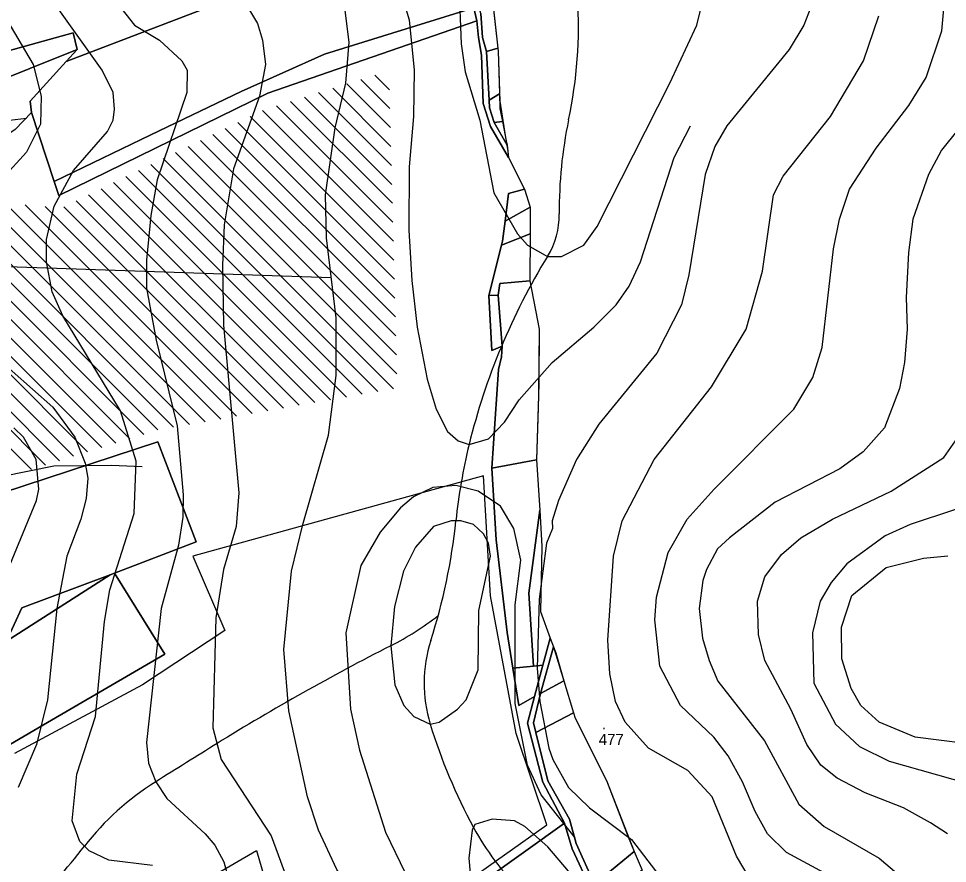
# Model space of a CAD drawing. Extents: x -510989 to -501240, y -1184665 to -1176098.
# Drawn here: x -508913.6 to -508415.1, y -1179110.8 to -1178657.4 of the extents above; entities that cross this region are included whole.
import ezdxf

# ---------------------------------------------------------------- set-up
doc = ezdxf.new("R2010")
doc.units = 0
for name, color, linetype in [('lesni_pozemek', 7, 'Continuous'), ('NAVRH_rozvodnice', 7, 'Continuous'), ('orna_puda', 7, 'Continuous'), ('ostatni_plocha_x_neplodna_puda', 7, 'Continuous'), ('ostatni_plocha_x_ostatni_komunikace', 7, 'Continuous'), ('popis', 7, 'Continuous'), ('STAV_erozne_ohrozene_plochy', 7, 'Continuous'), ('STAV_odtokove_linie', 7, 'Continuous'), ('STAV_povodi', 7, 'Continuous'), ('STAV_systematicke_odvodneni', 7, 'Continuous'), ('STAV_vyrazne_udolnice', 7, 'Continuous'), ('trvaly_travni_porost', 7, 'Continuous'), ('vrstevnice_01', 7, 'Continuous'), ('vrstevnice_02', 7, 'Continuous'), ('vrstevnice_03', 7, 'Continuous'), ('vrstevnice_05', 7, 'Continuous')]:
    doc.layers.add(name, color=color, linetype=linetype)

msp = doc.modelspace()

# ---------------------------------------------------------------- linework, layer by layer
at = {"layer": 'lesni_pozemek'}
for points in [[(-508712.94, -1178585.61), (-508683.92, -1178574.65), (-508680.85, -1178604.64), (-508791.99, -1178643.51), (-508888.15, -1178680.51), (-508882.24, -1178674), (-508884.37, -1178665.06), (-508955.25, -1178684.75), (-508960.15, -1178669.29), (-509059.22, -1178683.03), (-509056.08, -1178669.28), (-509054.58, -1178650.03), (-509027.25, -1178649.57), (-508998.59, -1178648.35), (-508956.82, -1178645.68), (-508916.08, -1178642.26), (-508882.13, -1178638.15), (-508858.45, -1178633.41), (-508838.72, -1178627.31), (-508796.54, -1178617.89), (-508741.33, -1178597.92)], [(-508680.85, -1178604.64), (-508669.27, -1178651.7), (-508749.47, -1178676.41), (-508794.13, -1178696.5), (-508842.69, -1178719.84), (-508894.51, -1178744.76), (-508906.64, -1178707.76), (-508907.44, -1178701.76), (-508888.15, -1178680.51), (-508791.99, -1178643.51)], [(-508650.68, -1178751.21), (-508642.05, -1178748.91), (-508639, -1178758.58), (-508652.52, -1178766.11)], [(-508639, -1178758.58), (-508639.1, -1178772.83), (-508654.42, -1178779.09), (-508653.84, -1178776.77), (-508652.52, -1178766.11)], [(-508639.1, -1178772.83), (-508639.27, -1178798.12), (-508655.28, -1178799.56), (-508656.21, -1178805.92), (-508661.16, -1178806.03), (-508654.42, -1178779.09)], [(-508639.27, -1178798.12), (-508634.15, -1178824.14), (-508634.36, -1178853.09), (-508634.76, -1178866.16), (-508635.6, -1178894.25), (-508659.61, -1178898.76), (-508656.07, -1178845.71), (-508654.37, -1178838.95), (-508654.08, -1178833.23), (-508656.21, -1178805.92), (-508655.28, -1178799.56)], [(-508656.21, -1178805.92), (-508654.08, -1178833.23), (-508659.68, -1178835.5), (-508661.16, -1178806.03)], [(-508632.71, -1178940.66), (-508633.44, -1178975.53), (-508628.23, -1178989.87), (-508632.15, -1179004.46), (-508637.22, -1179004.97), (-508639.75, -1178965.77), (-508633.92, -1178921.18)], [(-508864.4, -1178955.87), (-508862.04, -1178954.97), (-508835.1, -1178998.59), (-508900.29, -1179036.49), (-508941.99, -1179060.82), (-508955.06, -1179041.13), (-508981.68, -1179052.74), (-508984.27, -1179048.63), (-508951.95, -1179029.63), (-508958.12, -1179018.3), (-508920.06, -1178991.6)], [(-508625.33, -1178997.84), (-508620.88, -1179012.79), (-508633.41, -1179019.66), (-508626.52, -1178994.59)], [(-508633.41, -1179019.66), (-508620.88, -1179012.79), (-508615.75, -1179030.04), (-508635.95, -1179040.6), (-508637.25, -1179035.39)], [(-508614.91, -1179032.87), (-508598, -1179066.4), (-508586.48, -1179096.54), (-508583.17, -1179104.39), (-508604.44, -1179122.02), (-508614.34, -1179100.13), (-508617.97, -1179087.08), (-508629.48, -1179066.52), (-508635.95, -1179040.6), (-508615.75, -1179030.04)], [(-508578.94, -1179114.4), (-508600.16, -1179131.49), (-508604.44, -1179122.02), (-508583.17, -1179104.39)]]:
    msp.add_lwpolyline(points, close=True, dxfattribs=at)
msp.add_lwpolyline([(-508937.07, -1179318.63), (-508909.38, -1179294.08), (-508875.96, -1179272.98), (-508849.23, -1179253.8), (-508817.32, -1179230.9), (-508773.35, -1179198.46), (-508620.61, -1179089.25), (-508616.44, -1179102.98), (-508606.71, -1179124.06), (-508670.83, -1179171.13), (-508751.85, -1179228.29), (-508804.74, -1179272.32), (-508825.42, -1179288.74), (-508868.76, -1179323.15), (-508928.79, -1179375.15)], dxfattribs=at)
at = {"layer": 'NAVRH_rozvodnice'}
for centre, radius, start, end in [((-508856.07, -1178661.31), 242.98, 348.0136, 19.0522), ((-508393.29, -1178759.57), 230.12, 168.0136, 180.6565), ((-508666.07, -1178762.69), 42.68, 328.4873, 0.6565), ((-508327.25, -1178970.42), 354.75, 148.4873, 166.2327), ((-508378.54, -1178957.86), 301.94, 166.2327, 174.1346), ((-508992.86, -1178894.75), 315.6, 342.1958, 354.1346), ((-508784.22, -1178855.38), 155.48, 296.9281, 308.0583), ((-508144.22, -1180115.37), 1257.74, 116.92814, 121.80643), ((-508621.11, -1179014.13), 74.84, 162.1958, 196.9896), ((-508405, -1178948.1), 300.82, 196.9896, 208.4698), ((-504222.83, -1186438.33), 8697.98, 121.806433, 122.061732), ((-508761.17, -1179192.85), 148.5, 122.0617, 142.0375), ((-508543.95, -1179023.45), 142.75, 208.4698, 225.5135), ((-509302.75, -1178770.29), 538.42, 312.2249, 322.0375)]:
    msp.add_arc(centre, radius, start, end, dxfattribs=at)
at = {"layer": 'orna_puda'}
for points in [[(-508915.45, -1178716.88), (-508906.64, -1178707.76), (-508894.51, -1178744.76), (-508892.02, -1178752.36), (-508779.86, -1178697.4), (-508667.58, -1178658.57), (-508666.74, -1178667.63), (-508665.14, -1178677), (-508664.27, -1178702.97), (-508660.4, -1178715.4), (-508650.68, -1178731.99), (-508642.05, -1178748.91), (-508650.68, -1178751.21), (-508652.52, -1178766.11), (-508653.84, -1178776.77), (-508654.42, -1178779.09), (-508661.16, -1178806.03), (-508659.68, -1178835.5), (-508654.08, -1178833.23), (-508654.37, -1178838.95), (-508656.07, -1178845.71), (-508659.61, -1178898.76), (-508657.24, -1178937.1), (-508651.36, -1178986.93), (-508648.3, -1179006.08), (-508645.1, -1179026.15), (-508636.63, -1179021.18), (-508640.5, -1179035.61), (-508632.15, -1179067.14), (-508620.61, -1179089.25), (-508773.35, -1179198.46)], [(-508941.99, -1179060.82), (-508900.29, -1179036.49), (-508835.1, -1178998.59), (-508862.04, -1178954.97), (-508818.38, -1178938.24), (-508838.84, -1178884.57), (-508994.39, -1178935.46)]]:
    msp.add_lwpolyline(points, dxfattribs=at)
for points in [[(-508659.61, -1178898.76), (-508635.6, -1178894.25), (-508633.92, -1178921.18), (-508639.75, -1178965.77), (-508637.22, -1179004.97), (-508648.3, -1179006.08), (-508651.36, -1178986.93), (-508657.24, -1178937.1)], [(-508864.4, -1178955.87), (-508920.06, -1178991.6), (-508911.92, -1178973.72)], [(-508637.22, -1179004.97), (-508632.15, -1179004.46), (-508636.63, -1179021.18), (-508645.1, -1179026.15), (-508648.3, -1179006.08)]]:
    msp.add_lwpolyline(points, close=True, dxfattribs=at)
at = {"layer": 'ostatni_plocha_x_neplodna_puda'}
for points in [[(-508667.58, -1178658.57), (-508779.86, -1178697.4), (-508892.02, -1178752.36), (-508894.51, -1178744.76), (-508842.69, -1178719.84), (-508794.13, -1178696.5), (-508749.47, -1178676.41), (-508669.27, -1178651.7)], [(-508659.01, -1178649.13), (-508656.39, -1178673.36), (-508662.49, -1178675.09), (-508664.6, -1178667.51), (-508665.55, -1178654.73), (-508666.51, -1178650.85)], [(-508656.21, -1178674.95), (-508655.49, -1178697.83), (-508661.11, -1178701.21), (-508662.49, -1178675.09), (-508656.39, -1178673.36)], [(-508655.49, -1178697.83), (-508655.24, -1178705.73), (-508653.9, -1178712.67), (-508658.33, -1178713.17), (-508660.89, -1178705.28), (-508661.11, -1178701.21)], [(-508658.33, -1178713.17), (-508653.9, -1178712.67), (-508651.88, -1178723.07), (-508651.44, -1178725.36)]]:
    msp.add_lwpolyline(points, close=True, dxfattribs=at)
at = {"layer": 'ostatni_plocha_x_ostatni_komunikace'}
for points in [[(-508665.55, -1178654.73), (-508664.6, -1178667.51), (-508662.49, -1178675.09), (-508661.11, -1178701.21), (-508660.89, -1178705.28), (-508658.33, -1178713.17), (-508651.44, -1178725.36), (-508650.68, -1178731.99), (-508660.4, -1178715.4), (-508664.27, -1178702.97), (-508665.14, -1178677), (-508666.74, -1178667.63), (-508667.58, -1178658.57), (-508669.27, -1178651.7)], [(-508606.71, -1179124.06), (-508616.44, -1179102.98), (-508620.61, -1179089.25), (-508632.15, -1179067.14), (-508640.5, -1179035.61), (-508636.63, -1179021.18), (-508632.15, -1179004.46), (-508628.23, -1178989.87), (-508626.52, -1178994.59), (-508633.41, -1179019.66), (-508637.25, -1179035.39), (-508635.95, -1179040.6), (-508629.48, -1179066.52), (-508617.97, -1179087.08), (-508614.34, -1179100.13), (-508604.44, -1179122.02)]]:
    msp.add_lwpolyline(points, dxfattribs=at)
at = {"layer": 'popis'}
msp.add_lwpolyline([(-508659.34, -1178646.08), (-508656.21, -1178674.95), (-508655.36, -1178701.78), (-508652.89, -1178717.87), (-508651.06, -1178728.68), (-508650.68, -1178731.99), (-508642.05, -1178748.91), (-508639, -1178758.58), (-508639.1, -1178772.83), (-508639.27, -1178798.12), (-508634.15, -1178824.14), (-508634.56, -1178859.62), (-508635.6, -1178894.25), (-508633.92, -1178921.18), (-508632.71, -1178940.66), (-508633.44, -1178975.53), (-508628.23, -1178989.87), (-508626.52, -1178994.59), (-508620.88, -1179012.79), (-508615.75, -1179030.04), (-508614.91, -1179032.87), (-508598, -1179066.4), (-508583.17, -1179104.39), (-508578.94, -1179114.4)], dxfattribs=at)
at = {"layer": 'STAV_erozne_ohrozene_plochy'}
for p, q in [((-508729.92, -1178690.1), (-508714.29, -1178705.73)), ((-508722.37, -1178687.75), (-508714.55, -1178695.56)), ((-508745.02, -1178694.8), (-508713.76, -1178726.05)), ((-508737.47, -1178692.45), (-508714.03, -1178715.89)), ((-508760.12, -1178699.5), (-508713.23, -1178746.38)), ((-508752.57, -1178697.15), (-508713.5, -1178736.22)), ((-508782.67, -1178706.65), (-508712.44, -1178776.87)), ((-508775.21, -1178704.2), (-508712.71, -1178766.71)), ((-508767.67, -1178701.85), (-508712.97, -1178756.54)), ((-508789.33, -1178709.88), (-508712.18, -1178787.03)), ((-508802.67, -1178716.35), (-508711.65, -1178807.36)), ((-508796, -1178713.11), (-508711.92, -1178797.2)), ((-508809.33, -1178719.58), (-508711.39, -1178817.52)), ((-508822.67, -1178726.05), (-508710.86, -1178837.85)), ((-508816, -1178722.81), (-508711.12, -1178827.69)), ((-508829.33, -1178729.28), (-508710.6, -1178848.01)), ((-508842.67, -1178735.74), (-508720.84, -1178857.57)), ((-508836, -1178732.51), (-508712.42, -1178856.09)), ((-508849.33, -1178738.98), (-508729.27, -1178859.04)), ((-509060.52, -1178745.58), (-508906.7, -1178899.4)), ((-509049.78, -1178746.42), (-508899.16, -1178897.04)), ((-508862.66, -1178745.44), (-508746.12, -1178861.99)), ((-508856, -1178742.21), (-508737.69, -1178860.51)), ((-509039.03, -1178747.27), (-508891.62, -1178894.68)), ((-509028.29, -1178748.11), (-508884.07, -1178892.33)), ((-509017.55, -1178748.95), (-508876.53, -1178889.97)), ((-509006.81, -1178749.79), (-508868.99, -1178887.61)), ((-508996.07, -1178750.64), (-508861.45, -1178885.25)), ((-508985.32, -1178751.48), (-508853.91, -1178882.89)), ((-508869.33, -1178748.68), (-508754.55, -1178863.46)), ((-508974.58, -1178752.32), (-508846.37, -1178880.54)), ((-508963.84, -1178753.16), (-508838.8, -1178878.2)), ((-508953.1, -1178754.01), (-508830.38, -1178876.73)), ((-508942.35, -1178754.85), (-508821.95, -1178875.25)), ((-508931.61, -1178755.69), (-508813.52, -1178873.78)), ((-508920.87, -1178756.53), (-508805.1, -1178872.31)), ((-508882.66, -1178755.14), (-508771.4, -1178866.41)), ((-508876, -1178751.91), (-508762.97, -1178864.94)), ((-508910.13, -1178757.38), (-508796.67, -1178870.83)), ((-508899.39, -1178758.22), (-508788.25, -1178869.36)), ((-508889.33, -1178758.38), (-508779.82, -1178867.88))]:
    msp.add_line(p, q, dxfattribs=at)
at = {"layer": 'STAV_odtokove_linie'}
msp.add_line((-508745.75, -1178796.5), (-509110.46, -1178784.16), dxfattribs=at)
at = {"layer": 'STAV_povodi'}
for centre, radius, start, end in [((-508856.07, -1178661.31), 242.98, 348.0136, 19.0522), ((-508393.29, -1178759.57), 230.12, 168.0136, 180.6565), ((-508666.07, -1178762.69), 42.68, 328.4873, 0.6565), ((-508327.25, -1178970.42), 354.75, 148.4873, 166.2327), ((-508378.54, -1178957.86), 301.94, 166.2327, 174.1346), ((-508992.86, -1178894.75), 315.6, 342.1958, 354.1346), ((-508621.11, -1179014.13), 74.84, 162.1958, 196.9896), ((-508405, -1178948.1), 300.82, 196.9896, 208.4698), ((-508543.95, -1179023.45), 142.75, 208.4698, 225.5135)]:
    msp.add_arc(centre, radius, start, end, dxfattribs=at)
at = {"layer": 'STAV_systematicke_odvodneni'}
for p, q in [((-508664.13, -1178902.73), (-508820, -1178945.84)), ((-508660.41, -1178967.12), (-508664.13, -1178902.73)), ((-508820, -1178945.84), (-508802.98, -1178985.75)), ((-508646.58, -1179041.1), (-508660.41, -1178967.12)), ((-508802.98, -1178985.75), (-508847.14, -1179015.02)), ((-508847.14, -1179015.02), (-508915.76, -1179051.74)), ((-508630.09, -1179090.06), (-508646.58, -1179041.1)), ((-508758.83, -1179181.07), (-508630.09, -1179090.06)), ((-509023.75, -1179241.74), (-508785.96, -1179103.9)), ((-508785.96, -1179103.9), (-508775.85, -1179137.96))]:
    msp.add_line(p, q, dxfattribs=at)
at = {"layer": 'STAV_vyrazne_udolnice'}
for points in [[(-509027.47, -1178700.74), (-509005.77, -1178706.36), (-508982.86, -1178717.21), (-508964.37, -1178718.41), (-508939.86, -1178719.62), (-508918.56, -1178711.98), (-508909.31, -1178710.78)], [(-509120.31, -1178976.33), (-509071.08, -1178958.75), (-509002.15, -1178934.15), (-508978.24, -1178922.2), (-508970.2, -1178917.47), (-508943.67, -1178910.65), (-508921.97, -1178903.01), (-508894.64, -1178897.39), (-508863.69, -1178896.99), (-508847.22, -1178897.79)]]:
    msp.add_lwpolyline(points, dxfattribs=at)
at = {"layer": 'trvaly_travni_porost'}
for points in [[(-509086.62, -1178656.21), (-509054.58, -1178650.03), (-509056.08, -1178669.28), (-509059.22, -1178683.03), (-509058.69, -1178692.51), (-508958.61, -1178704.53), (-508882.24, -1178674), (-508888.15, -1178680.51), (-508907.44, -1178701.76), (-508906.64, -1178707.76), (-508915.45, -1178716.88), (-508925.43, -1178723.64), (-508930.53, -1178717.43), (-508937.49, -1178718.86), (-508941.58, -1178715.83), (-508975.78, -1178721.18), (-508991.88, -1178719.79), (-509002.41, -1178711.97), (-509041.89, -1178717.09), (-509093.21, -1178732.21), (-509082.25, -1178699.18), (-509085.42, -1178679.89)], [(-508882.24, -1178674), (-508958.61, -1178704.53), (-509058.69, -1178692.51), (-509059.22, -1178683.03), (-508960.15, -1178669.29), (-508955.25, -1178684.75), (-508884.37, -1178665.06)], [(-508838.84, -1178884.57), (-508818.38, -1178938.24), (-508862.04, -1178954.97), (-508864.4, -1178955.87), (-508911.92, -1178973.72), (-508920.06, -1178991.6), (-508958.12, -1179018.3), (-508951.95, -1179029.63), (-508984.27, -1179048.63), (-509018.45, -1179069.35), (-509064.66, -1179094.07), (-509127.72, -1179124.5), (-509191.54, -1179153.27), (-509193.35, -1179148.61), (-509150.2, -1179127.94), (-509147.69, -1179120.28), (-509165.09, -1179126.1), (-509165.77, -1179124.41), (-509171.25, -1179110.67), (-509177.78, -1179094.3), (-509162.19, -1178993.59), (-508994.39, -1178935.46)]]:
    msp.add_lwpolyline(points, close=True, dxfattribs=at)
at = {"layer": 'vrstevnice_01'}
for points in [[(-508928.31, -1178644), (-508905.69, -1178682), (-508901.5, -1178699), (-508901.91, -1178714), (-508909.31, -1178729), (-508935, -1178757)], [(-508865.31, -1178643), (-508851.41, -1178661), (-508837.91, -1178669), (-508825.91, -1178680), (-508823.09, -1178685), (-508823.31, -1178697), (-508839.31, -1178744), (-508842.59, -1178763), (-508845, -1178787), (-508845, -1178802), (-508839.69, -1178830), (-508828.5, -1178876), (-508825.19, -1178913), (-508825.41, -1178925), (-508827.81, -1178940), (-508837, -1178974), (-508844.91, -1179046), (-508843.91, -1179057), (-508840, -1179067), (-508834, -1179076), (-508813.41, -1179095), (-508808.31, -1179101), (-508803.5, -1179110), (-508797.81, -1179131)], [(-508469.91, -1179122), (-508501.41, -1179105), (-508511.59, -1179095), (-508518.19, -1179083), (-508525, -1179067), (-508532.69, -1179053), (-508540.41, -1179043), (-508558.31, -1179026), (-508569.41, -1179005), (-508572.19, -1178980), (-508571.19, -1178968), (-508565, -1178944), (-508554.69, -1178926), (-508540.31, -1178910), (-508497.5, -1178867), (-508487.31, -1178850), (-508482.31, -1178834), (-508476.19, -1178781), (-508473, -1178765), (-508467.59, -1178749), (-508453.31, -1178727), (-508435.81, -1178704), (-508426.41, -1178689), (-508418, -1178664), (-508416.5, -1178646)], [(-508487.19, -1178648), (-508492.19, -1178661), (-508500, -1178674), (-508533.5, -1178715), (-508539.91, -1178726), (-508545.09, -1178741), (-508553.81, -1178795), (-508557.81, -1178811), (-508571.09, -1178837), (-508602.19, -1178875), (-508614.09, -1178894), (-508623.81, -1178916), (-508627.31, -1178927), (-508627, -1178931), (-508630.19, -1178939), (-508634.19, -1178969), (-508635.19, -1179006), (-508633.81, -1179024), (-508629, -1179049), (-508626.81, -1179055), (-508618.5, -1179070), (-508607.19, -1179081), (-508584.59, -1179098), (-508554.69, -1179137)], [(-508684.81, -1179191), (-508700.59, -1179168), (-508731.09, -1179131), (-508742.81, -1179114), (-508752.69, -1179093), (-508758.5, -1179075), (-508768.59, -1179029), (-508771.31, -1178996), (-508767.19, -1178954), (-508761, -1178929), (-508747.19, -1178881), (-508743.09, -1178849), (-508743.09, -1178818), (-508748.41, -1178775), (-508748.81, -1178752), (-508743.69, -1178716), (-508737.91, -1178692), (-508736.09, -1178670), (-508738.31, -1178653)], [(-508928.09, -1178837), (-508895.19, -1178866), (-508883.5, -1178882), (-508877.91, -1178896), (-508876.41, -1178904), (-508877.31, -1178915), (-508880.19, -1178926), (-508887.69, -1178946), (-508893.09, -1178974), (-508898.09, -1179023), (-508904, -1179047), (-508913.81, -1179070)], [(-508415, -1179095), (-508424.09, -1179089), (-508438.69, -1179081), (-508459.31, -1179073), (-508474.19, -1179065), (-508483, -1179058), (-508490.59, -1179047), (-508499.19, -1179028), (-508513.09, -1179002), (-508516.5, -1178988), (-508517, -1178970), (-508513, -1178957), (-508504.09, -1178945), (-508493.81, -1178936), (-508476.81, -1178926), (-508445.31, -1178911), (-508417.09, -1178893), (-508404.41, -1178875)], [(-508236.91, -1179126), (-508274.41, -1179096), (-508314.91, -1179083), (-508354.5, -1179060), (-508374.09, -1179052), (-508392.81, -1179048), (-508432.41, -1179043), (-508451.81, -1179035), (-508461.5, -1179026), (-508466.81, -1179017), (-508471.69, -1179001), (-508472, -1178984), (-508466.31, -1178967), (-508447.91, -1178952), (-508428, -1178947), (-508414.83, -1178945.79)]]:
    msp.add_lwpolyline(points, dxfattribs=at)
at = {"layer": 'vrstevnice_02'}
for points in [[(-508677.31, -1178639), (-508676.09, -1178671), (-508673.91, -1178686), (-508666.09, -1178712), (-508658.5, -1178751), (-508645.81, -1178773), (-508640.5, -1178779), (-508629.69, -1178785), (-508622.19, -1178785), (-508610.31, -1178779), (-508603.09, -1178769), (-508564, -1178692), (-508549.59, -1178661), (-508542.91, -1178634)], [(-508796.19, -1178642), (-508785.41, -1178660), (-508782.69, -1178669), (-508781.09, -1178682), (-508784.31, -1178699), (-508798.19, -1178738), (-508803.19, -1178768), (-508804.09, -1178790), (-508803.59, -1178822), (-508795.41, -1178912), (-508796.91, -1178930), (-508803.59, -1178953), (-508807.69, -1178979), (-508809.31, -1179038), (-508804.91, -1179055), (-508778, -1179096), (-508757.81, -1179151)], [(-508841.81, -1179112), (-508865.09, -1179109), (-508875.81, -1179104), (-508880.69, -1179099), (-508884.91, -1179088), (-508882.31, -1179063), (-508872.31, -1179032), (-508867.41, -1178981), (-508864.59, -1178964), (-508851.59, -1178923), (-508850.5, -1178895), (-508858.91, -1178868), (-508889.91, -1178817), (-508895.5, -1178804), (-508898.69, -1178788), (-508898.69, -1178776), (-508894.5, -1178758), (-508884.09, -1178739), (-508865.81, -1178718), (-508862.81, -1178712), (-508862.09, -1178706), (-508862.81, -1178697), (-508868.69, -1178685), (-508893.81, -1178650)], [(-508517.59, -1179125), (-508528.31, -1179107), (-508541.41, -1179075), (-508554.5, -1179061), (-508575.59, -1179049), (-508588, -1179035), (-508593.19, -1179024), (-508596.19, -1179009), (-508597.31, -1178991), (-508594.31, -1178946), (-508589.69, -1178927), (-508572.41, -1178894), (-508541.69, -1178855), (-508523.19, -1178824), (-508514.41, -1178793), (-508508.41, -1178752), (-508503.31, -1178742), (-508477.81, -1178710), (-508460.19, -1178680), (-508451.91, -1178656)], [(-508401.5, -1178707), (-508418.19, -1178728), (-508425.31, -1178741), (-508433.69, -1178765), (-508436, -1178783), (-508437.19, -1178807), (-508436.69, -1178824), (-508438.19, -1178842), (-508440.81, -1178856), (-508448.81, -1178877), (-508460.31, -1178890), (-508472.91, -1178899), (-508507.59, -1178917), (-508532, -1178936), (-508538.41, -1178942), (-508544.31, -1178953), (-508546.31, -1178959), (-508548.31, -1178974), (-508546.59, -1178990), (-508543, -1179002), (-508538.31, -1179013), (-508513.31, -1179045), (-508494.81, -1179079), (-508481.19, -1179091), (-508451.81, -1179108), (-508430.5, -1179126)], [(-508922.91, -1178962), (-508904, -1178916), (-508902.81, -1178910), (-508904.19, -1178894), (-508911, -1178882), (-508916.09, -1178877)], [(-508386.91, -1178913), (-508435.09, -1178929), (-508448.59, -1178935), (-508469, -1178950), (-508477.41, -1178960), (-508483.31, -1178970), (-508487.59, -1178987), (-508486.81, -1179014), (-508475.09, -1179036), (-508462.19, -1179048), (-508446.31, -1179056), (-508404, -1179068)], [(-508666.59, -1178975), (-508660.41, -1178946), (-508661.41, -1178939), (-508664, -1178934), (-508669.5, -1178929), (-508676.31, -1178927), (-508681.5, -1178927), (-508690.91, -1178930), (-508700.59, -1178941), (-508707, -1178954), (-508711.91, -1178973), (-508713.81, -1178994), (-508711.59, -1179015), (-508706.81, -1179026), (-508701.5, -1179032), (-508692.69, -1179036), (-508687.81, -1179035), (-508678.09, -1179028), (-508673.31, -1179023), (-508667, -1179007), (-508666.59, -1178975)], [(-508618.41, -1179115), (-508629.59, -1179102), (-508641.91, -1179091), (-508647.41, -1179088), (-508659.5, -1179087), (-508668.69, -1179090), (-508670.19, -1179093), (-508671.91, -1179108), (-508671.31, -1179116)]]:
    msp.add_lwpolyline(points, dxfattribs=at)
at = {"layer": 'vrstevnice_03'}
for points in [[(-508711.41, -1178633), (-508703.91, -1178658), (-508701.31, -1178685), (-508701.59, -1178710), (-508704, -1178737), (-508704.19, -1178771), (-508702.59, -1178798), (-508699.69, -1178823), (-508694.31, -1178851), (-508689.5, -1178867), (-508683.41, -1178879), (-508677.69, -1178884), (-508671.81, -1178886), (-508661.41, -1178883), (-508652.81, -1178874), (-508645, -1178862), (-508627.31, -1178842), (-508604.81, -1178823), (-508592.81, -1178811), (-508585.91, -1178801), (-508579.81, -1178788), (-508561.81, -1178732), (-508552.91, -1178715)], [(-508614.91, -1179097), (-508633.09, -1179074), (-508640.41, -1179058), (-508647.09, -1179025), (-508647, -1178972), (-508644.09, -1178948), (-508647.81, -1178931), (-508655, -1178919), (-508667, -1178911), (-508678.91, -1178908), (-508691.19, -1178909), (-508701.59, -1178914), (-508708.69, -1178920), (-508719.5, -1178933), (-508729.91, -1178951), (-508738, -1178987), (-508735.41, -1179028), (-508730.59, -1179050), (-508716.69, -1179094), (-508703.69, -1179121), (-508693.59, -1179138), (-508665.69, -1179175), (-508664.91, -1179178)]]:
    msp.add_lwpolyline(points, dxfattribs=at)

# ---------------------------------------------------------------- texts
at = {"layer": 'vrstevnice_05'}
for s, p in [('.', (-508600.52, -1179038.92)), ('477', (-508602.22, -1179047.32))]:
    msp.add_text(s, height=6, dxfattribs=at).set_placement(p)

doc.saveas('drawing.dxf')
